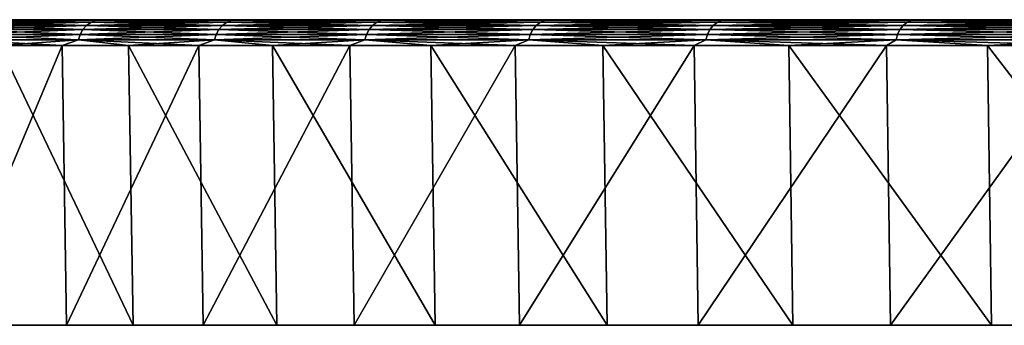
# Model space of a CAD drawing. Header units: millimetres. Extents: x -68 to 68, y 0 to 255.
# Tile 254 of 294: x -63 to -53, y 252 to 255. Entities that reach past the tile are written whole.
import ezdxf

# ---------------------------------------------------------------- set-up
doc = ezdxf.new("R2010")
doc.units = ezdxf.units.MM
doc.header["$LTSCALE"] = 52.148148
for name, color, linetype in [('62', 7, 'CONTINUOUS'), ('63', 7, 'CONTINUOUS'), ('66', 7, 'CONTINUOUS'), ('73', 7, 'CONTINUOUS')]:
    doc.layers.add(name, color=color, linetype=linetype)

msp = doc.modelspace()

# ---------------------------------------------------------------- linework, layer by layer
at = {"layer": '62', "color": 7, "linetype": 'CONTINUOUS'}
for points in [[(-67.4951, 252, -0.8156), (-67.3768, 252, -4.0756), (-44.598, 252, 21.4772), (-67.4951, 252, -0.8156)], [(-67.4557, 252, 2.4463), (-67.4951, 252, -0.8156), (-36.9093, 252, 32.9841), (-67.4557, 252, 2.4463)], [(-36.9093, 252, 32.9841), (-67.4951, 252, -0.8156), (-38.7007, 252, 30.8627), (-36.9093, 252, 32.9841)], [(-38.7007, 252, 30.8627), (-67.4951, 252, -0.8156), (-40.3703, 252, 28.6442), (-38.7007, 252, 30.8627)], [(-40.3703, 252, 28.6442), (-67.4951, 252, -0.8156), (-41.9128, 252, 26.3357), (-40.3703, 252, 28.6442)], [(-41.9128, 252, 26.3357), (-67.4951, 252, -0.8156), (-43.3235, 252, 23.9441), (-41.9128, 252, 26.3357)], [(-43.3235, 252, 23.9441), (-67.4951, 252, -0.8156), (-44.598, 252, 21.4772), (-43.3235, 252, 23.9441)], [(-67.2587, 252, 5.7025), (-67.4557, 252, 2.4463), (-5.7025, 252, 67.2587), (-67.2587, 252, 5.7025)], [(-5.7025, 252, 67.2587), (-67.4557, 252, 2.4463), (-35.0018, 252, 35.0018), (-5.7025, 252, 67.2587)], [(-35.0018, 252, 35.0018), (-67.4557, 252, 2.4463), (-36.9093, 252, 32.9841), (-35.0018, 252, 35.0018)], [(-67.3768, 252, -4.0756), (-67.1013, 252, -7.326), (-46.7222, 252, 16.3487), (-67.3768, 252, -4.0756)], [(-44.598, 252, 21.4772), (-67.3768, 252, -4.0756), (-45.732, 252, 18.9428), (-44.598, 252, 21.4772)], [(-45.732, 252, 18.9428), (-67.3768, 252, -4.0756), (-46.7222, 252, 16.3487), (-45.732, 252, 18.9428)], [(-66.9047, 252, 8.9452), (-67.2587, 252, 5.7025), (-8.9452, 252, 66.9047), (-66.9047, 252, 8.9452)], [(-8.9452, 252, 66.9047), (-67.2587, 252, 5.7025), (-5.7025, 252, 67.2587), (-8.9452, 252, 66.9047)], [(-67.1013, 252, -7.326), (-66.669, 252, -10.5593), (-48.2589, 252, 11.0149), (-67.1013, 252, -7.326)], [(-46.7222, 252, 16.3487), (-67.1013, 252, -7.326), (-47.5654, 252, 13.7034), (-46.7222, 252, 16.3487)], [(-47.5654, 252, 13.7034), (-67.1013, 252, -7.326), (-48.2589, 252, 11.0149), (-47.5654, 252, 13.7034)], [(-38.3605, 252, 38.3605), (-38.5022, 252, 38.2387), (-66.9047, 252, 8.9452), (-38.3605, 252, 38.3605)], [(-38.3605, 252, 38.3605), (-66.9047, 252, 8.9452), (-8.9452, 252, 66.9047), (-38.3605, 252, 38.3605)], [(-39.9095, 252, 38.186), (-40.0598, 252, 38.297), (-66.9047, 252, 8.9452), (-39.9095, 252, 38.186)], [(-66.9047, 252, 8.9452), (-40.0598, 252, 38.297), (-66.3943, 252, 12.1672), (-66.9047, 252, 8.9452)], [(-39.7443, 252, 38.0987), (-39.9095, 252, 38.186), (-66.9047, 252, 8.9452), (-39.7443, 252, 38.0987)], [(-39.5679, 252, 38.037), (-39.7443, 252, 38.0987), (-66.9047, 252, 8.9452), (-39.5679, 252, 38.037)], [(-39.3844, 252, 38.0023), (-39.5679, 252, 38.037), (-66.9047, 252, 8.9452), (-39.3844, 252, 38.0023)], [(-39.1977, 252, 37.9953), (-39.3844, 252, 38.0023), (-66.9047, 252, 8.9452), (-39.1977, 252, 37.9953)], [(-39.012, 252, 38.0162), (-39.1977, 252, 37.9953), (-66.9047, 252, 8.9452), (-39.012, 252, 38.0162)], [(-38.8316, 252, 38.0646), (-39.012, 252, 38.0162), (-66.9047, 252, 8.9452), (-38.8316, 252, 38.0646)], [(-38.6603, 252, 38.1393), (-38.8316, 252, 38.0646), (-66.9047, 252, 8.9452), (-38.6603, 252, 38.1393)], [(-38.5022, 252, 38.2387), (-38.6603, 252, 38.1393), (-66.9047, 252, 8.9452), (-38.5022, 252, 38.2387)], [(-66.669, 252, -10.5593), (-66.0809, 252, -13.768), (-49.1888, 252, 5.5422), (-66.669, 252, -10.5593)], [(-48.2589, 252, 11.0149), (-66.669, 252, -10.5593), (-48.8006, 252, 8.2916), (-48.2589, 252, 11.0149)], [(-48.8006, 252, 8.2916), (-66.669, 252, -10.5593), (-49.1888, 252, 5.5422), (-48.8006, 252, 8.2916)], [(-40.2502, 252, 39.9867), (-40.1283, 252, 40.1283), (-66.3943, 252, 12.1672), (-40.2502, 252, 39.9867)], [(-66.3943, 252, 12.1672), (-40.1283, 252, 40.1283), (-65.729, 252, 15.3607), (-66.3943, 252, 12.1672)], [(-40.3496, 252, 39.8285), (-40.2502, 252, 39.9867), (-66.3943, 252, 12.1672), (-40.3496, 252, 39.8285)], [(-40.4243, 252, 39.6573), (-40.3496, 252, 39.8285), (-66.3943, 252, 12.1672), (-40.4243, 252, 39.6573)], [(-40.4726, 252, 39.4768), (-40.4243, 252, 39.6573), (-66.3943, 252, 12.1672), (-40.4726, 252, 39.4768)], [(-40.4936, 252, 39.2912), (-40.4726, 252, 39.4768), (-66.3943, 252, 12.1672), (-40.4936, 252, 39.2912)], [(-40.4866, 252, 39.1045), (-40.4936, 252, 39.2912), (-66.3943, 252, 12.1672), (-40.4866, 252, 39.1045)], [(-40.4518, 252, 38.9209), (-40.4866, 252, 39.1045), (-66.3943, 252, 12.1672), (-40.4518, 252, 38.9209)], [(-40.3901, 252, 38.7446), (-40.4518, 252, 38.9209), (-66.3943, 252, 12.1672), (-40.3901, 252, 38.7446)], [(-40.3028, 252, 38.5794), (-40.3901, 252, 38.7446), (-66.3943, 252, 12.1672), (-40.3028, 252, 38.5794)], [(-40.1919, 252, 38.4291), (-40.3028, 252, 38.5794), (-66.3943, 252, 12.1672), (-40.1919, 252, 38.4291)], [(-40.0598, 252, 38.297), (-40.1919, 252, 38.4291), (-66.3943, 252, 12.1672), (-40.0598, 252, 38.297)], [(-66.0809, 252, -13.768), (-65.3386, 252, -16.9445), (-49.4221, 252, 2.7755), (-66.0809, 252, -13.768)], [(-49.1888, 252, 5.5422), (-66.0809, 252, -13.768), (-49.4221, 252, 2.7755), (-49.1888, 252, 5.5422)], [(-65.729, 252, 15.3607), (-40.1283, 252, 40.1283), (-15.3607, 252, 65.729), (-65.729, 252, 15.3607)], [(-64.9101, 252, 18.5184), (-65.729, 252, 15.3607), (-18.5184, 252, 64.9101), (-64.9101, 252, 18.5184)], [(-18.5184, 252, 64.9101), (-65.729, 252, 15.3607), (-15.3607, 252, 65.729), (-18.5184, 252, 64.9101)], [(-65.3386, 252, -16.9445), (-64.4437, 252, -20.0815), (-49.4221, 252, -2.7755), (-65.3386, 252, -16.9445)], [(-49.4221, 252, 2.7755), (-65.3386, 252, -16.9445), (-49.5, 252, -0.0001), (-49.4221, 252, 2.7755)], [(-49.5, 252, -0.0001), (-65.3386, 252, -16.9445), (-49.4221, 252, -2.7755), (-49.5, 252, -0.0001)], [(-63.9396, 252, 21.6328), (-64.9101, 252, 18.5184), (-21.6328, 252, 63.9396), (-63.9396, 252, 21.6328)], [(-21.6328, 252, 63.9396), (-64.9101, 252, 18.5184), (-18.5184, 252, 64.9101), (-21.6328, 252, 63.9396)], [(-64.4437, 252, -20.0815), (-63.3982, 252, -23.1715), (-49.1888, 252, -5.5422), (-64.4437, 252, -20.0815)], [(-49.4221, 252, -2.7755), (-64.4437, 252, -20.0815), (-49.1888, 252, -5.5422), (-49.4221, 252, -2.7755)], [(-62.8198, 252, 24.6967), (-63.9396, 252, 21.6328), (-24.6967, 252, 62.8198), (-62.8198, 252, 24.6967)], [(-24.6967, 252, 62.8198), (-63.9396, 252, 21.6328), (-21.6328, 252, 63.9396), (-24.6967, 252, 62.8198)], [(-63.3982, 252, -23.1715), (-62.2047, 252, -26.2074), (-48.2589, 252, -11.0148), (-63.3982, 252, -23.1715)], [(-49.1888, 252, -5.5422), (-63.3982, 252, -23.1715), (-48.8006, 252, -8.2916), (-49.1888, 252, -5.5422)], [(-48.8006, 252, -8.2916), (-63.3982, 252, -23.1715), (-48.2589, 252, -11.0148), (-48.8006, 252, -8.2916)], [(-61.5532, 252, 27.7029), (-62.8198, 252, 24.6967), (-27.7029, 252, 61.5532), (-61.5532, 252, 27.7029)], [(-27.7029, 252, 61.5532), (-62.8198, 252, 24.6967), (-24.6967, 252, 62.8198), (-27.7029, 252, 61.5532)], [(-62.2047, 252, -26.2074), (-60.8659, 252, -29.1821), (-47.5654, 252, -13.7034), (-62.2047, 252, -26.2074)], [(-48.2589, 252, -11.0148), (-62.2047, 252, -26.2074), (-47.5654, 252, -13.7034), (-48.2589, 252, -11.0148)], [(-60.1429, 252, 30.6444), (-61.5532, 252, 27.7029), (-30.6444, 252, 60.1429), (-60.1429, 252, 30.6444)], [(-30.6444, 252, 60.1429), (-61.5532, 252, 27.7029), (-27.7029, 252, 61.5532), (-30.6444, 252, 60.1429)], [(-60.8659, 252, -29.1821), (-59.3849, 252, -32.0887), (-46.7222, 252, -16.3488), (-60.8659, 252, -29.1821)], [(-47.5654, 252, -13.7034), (-60.8659, 252, -29.1821), (-46.7222, 252, -16.3488), (-47.5654, 252, -13.7034)], [(-58.5922, 252, 33.5143), (-60.1429, 252, 30.6444), (-33.5143, 252, 58.5922), (-58.5922, 252, 33.5143)], [(-33.5143, 252, 58.5922), (-60.1429, 252, 30.6444), (-30.6444, 252, 60.1429), (-33.5143, 252, 58.5922)], [(-59.3849, 252, -32.0887), (-57.7652, 252, -34.9203), (-45.732, 252, -18.9428), (-59.3849, 252, -32.0887)], [(-46.7222, 252, -16.3488), (-59.3849, 252, -32.0887), (-45.732, 252, -18.9428), (-46.7222, 252, -16.3488)], [(-56.9046, 252, 36.3059), (-58.5922, 252, 33.5143), (-36.3059, 252, 56.9046), (-56.9046, 252, 36.3059)], [(-36.3059, 252, 56.9046), (-58.5922, 252, 33.5143), (-33.5143, 252, 58.5922), (-36.3059, 252, 56.9046)], [(-57.7652, 252, -34.9203), (-56.0106, 252, -37.6704), (-43.3236, 252, -23.9441), (-57.7652, 252, -34.9203)], [(-45.732, 252, -18.9428), (-57.7652, 252, -34.9203), (-44.598, 252, -21.4772), (-45.732, 252, -18.9428)], [(-44.598, 252, -21.4772), (-57.7652, 252, -34.9203), (-43.3236, 252, -23.9441), (-44.598, 252, -21.4772)], [(-55.084, 252, 39.0128), (-56.9046, 252, 36.3059), (-39.0128, 252, 55.084), (-55.084, 252, 39.0128)], [(-39.0128, 252, 55.084), (-56.9046, 252, 36.3059), (-36.3059, 252, 56.9046), (-39.0128, 252, 55.084)], [(-56.0106, 252, -37.6704), (-54.1253, 252, -40.3324), (-41.9129, 252, -26.3356), (-56.0106, 252, -37.6704)], [(-43.3236, 252, -23.9441), (-56.0106, 252, -37.6704), (-41.9129, 252, -26.3356), (-43.3236, 252, -23.9441)], [(-53.1349, 252, 41.6285), (-55.084, 252, 39.0128), (-41.6285, 252, 53.1349), (-53.1349, 252, 41.6285)], [(-41.6285, 252, 53.1349), (-55.084, 252, 39.0128), (-39.0128, 252, 55.084), (-41.6285, 252, 53.1349)], [(-54.1253, 252, -40.3324), (-52.1135, 252, -42.9003), (-40.3703, 252, -28.6442), (-54.1253, 252, -40.3324)], [(-41.9129, 252, -26.3356), (-54.1253, 252, -40.3324), (-40.3703, 252, -28.6442), (-41.9129, 252, -26.3356)], [(-51.0616, 252, 44.1471), (-53.1349, 252, 41.6285), (-44.1471, 252, 51.0616), (-51.0616, 252, 44.1471)], [(-44.1471, 252, 51.0616), (-53.1349, 252, 41.6285), (-41.6285, 252, 53.1349), (-44.1471, 252, 51.0616)]]:
    msp.add_3dface(points, dxfattribs=at)
at = {"layer": '63', "color": 7, "linetype": 'CONTINUOUS'}
for points in [[(-45.9187, 255, 19.0201), (-46.913, 255, 16.4154), (-67.293, 255, -0.8133), (-45.9187, 255, 19.0201)], [(-67.293, 255, -0.8133), (-46.913, 255, 16.4154), (-67.1752, 255, -4.0636), (-67.293, 255, -0.8133)], [(-44.78, 255, 21.5648), (-45.9187, 255, 19.0201), (-67.293, 255, -0.8133), (-44.78, 255, 21.5648)], [(-43.5004, 255, 24.0417), (-44.78, 255, 21.5648), (-67.293, 255, -0.8133), (-43.5004, 255, 24.0417)], [(-67.2538, 255, 2.4387), (-43.5004, 255, 24.0417), (-67.293, 255, -0.8133), (-67.2538, 255, 2.4387)], [(-42.0839, 255, 26.4431), (-43.5004, 255, 24.0417), (-67.2538, 255, 2.4387), (-42.0839, 255, 26.4431)], [(-40.5351, 255, 28.7611), (-42.0839, 255, 26.4431), (-67.2538, 255, 2.4387), (-40.5351, 255, 28.7611)], [(-38.8587, 255, 30.9887), (-40.5351, 255, 28.7611), (-67.2538, 255, 2.4387), (-38.8587, 255, 30.9887)], [(-67.0574, 255, 5.6852), (-38.8587, 255, 30.9887), (-67.2538, 255, 2.4387), (-67.0574, 255, 5.6852)], [(-46.913, 255, 16.4154), (-47.7596, 255, 13.7592), (-67.1752, 255, -4.0636), (-46.913, 255, 16.4154)], [(-67.1752, 255, -4.0636), (-47.7596, 255, 13.7592), (-66.9004, 255, -7.3043), (-67.1752, 255, -4.0636)], [(-37.0599, 255, 33.1188), (-38.8587, 255, 30.9887), (-67.0574, 255, 5.6852), (-37.0599, 255, 33.1188)], [(-35.1446, 255, 35.1446), (-37.0599, 255, 33.1188), (-67.0574, 255, 5.6852), (-35.1446, 255, 35.1446)], [(-2.4387, 255, 67.2538), (-35.1446, 255, 35.1446), (-67.0574, 255, 5.6852), (-2.4387, 255, 67.2538)], [(-5.6852, 255, 67.0574), (-2.4387, 255, 67.2538), (-67.0574, 255, 5.6852), (-5.6852, 255, 67.0574)], [(-66.7044, 255, 8.9183), (-5.6852, 255, 67.0574), (-67.0574, 255, 5.6852), (-66.7044, 255, 8.9183)], [(-48.4559, 255, 11.0596), (-48.9998, 255, 8.3252), (-66.9004, 255, -7.3043), (-48.4559, 255, 11.0596)], [(-66.9004, 255, -7.3043), (-48.9998, 255, 8.3252), (-66.4694, 255, -10.528), (-66.9004, 255, -7.3043)], [(-47.7596, 255, 13.7592), (-48.4559, 255, 11.0596), (-66.9004, 255, -7.3043), (-47.7596, 255, 13.7592)], [(-37.6815, 255, 37.2295), (-37.4413, 255, 37.4413), (-66.7044, 255, 8.9183), (-37.6815, 255, 37.2295)], [(-37.4413, 255, 37.4413), (-5.6852, 255, 67.0574), (-66.7044, 255, 8.9183), (-37.4413, 255, 37.4413)], [(-37.9464, 255, 37.0495), (-37.6815, 255, 37.2295), (-66.7044, 255, 8.9183), (-37.9464, 255, 37.0495)], [(-38.2317, 255, 36.9042), (-37.9464, 255, 37.0495), (-66.7044, 255, 8.9183), (-38.2317, 255, 36.9042)], [(-38.533, 255, 36.7957), (-38.2317, 255, 36.9042), (-66.7044, 255, 8.9183), (-38.533, 255, 36.7957)], [(-38.8455, 255, 36.7258), (-38.533, 255, 36.7957), (-66.7044, 255, 8.9183), (-38.8455, 255, 36.7258)], [(-39.1643, 255, 36.6957), (-38.8455, 255, 36.7258), (-66.7044, 255, 8.9183), (-39.1643, 255, 36.6957)], [(-66.1956, 255, 12.1307), (-39.1643, 255, 36.6957), (-66.7044, 255, 8.9183), (-66.1956, 255, 12.1307)], [(-49.3895, 255, 5.5647), (-49.6239, 255, 2.7867), (-66.4694, 255, -10.528), (-49.3895, 255, 5.5647)], [(-66.4694, 255, -10.528), (-49.6239, 255, 2.7867), (-65.8831, 255, -13.727), (-66.4694, 255, -10.528)], [(-48.9998, 255, 8.3252), (-49.3895, 255, 5.5647), (-66.4694, 255, -10.528), (-48.9998, 255, 8.3252)], [(-39.4844, 255, 36.7057), (-39.1643, 255, 36.6957), (-66.1956, 255, 12.1307), (-39.4844, 255, 36.7057)], [(-39.8007, 255, 36.7558), (-39.4844, 255, 36.7057), (-66.1956, 255, 12.1307), (-39.8007, 255, 36.7558)], [(-40.1082, 255, 36.8452), (-39.8007, 255, 36.7558), (-66.1956, 255, 12.1307), (-40.1082, 255, 36.8452)], [(-40.4021, 255, 36.9724), (-40.1082, 255, 36.8452), (-66.1956, 255, 12.1307), (-40.4021, 255, 36.9724)], [(-40.6777, 255, 37.1354), (-40.4021, 255, 36.9724), (-66.1956, 255, 12.1307), (-40.6777, 255, 37.1354)], [(-40.9308, 255, 37.3316), (-40.6777, 255, 37.1354), (-66.1956, 255, 12.1307), (-40.9308, 255, 37.3316)], [(-41.1572, 255, 37.5581), (-40.9308, 255, 37.3316), (-66.1956, 255, 12.1307), (-41.1572, 255, 37.5581)], [(-65.5323, 255, 15.3146), (-41.1572, 255, 37.5581), (-66.1956, 255, 12.1307), (-65.5323, 255, 15.3146)], [(-49.6239, 255, 2.7867), (-49.702, 255, -0.0002), (-65.8831, 255, -13.727), (-49.6239, 255, 2.7867)], [(-65.8831, 255, -13.727), (-49.702, 255, -0.0002), (-65.143, 255, -16.894), (-65.8831, 255, -13.727)], [(-41.3535, 255, 37.8111), (-41.1572, 255, 37.5581), (-65.5323, 255, 15.3146), (-41.3535, 255, 37.8111)], [(-41.5165, 255, 38.0867), (-41.3535, 255, 37.8111), (-65.5323, 255, 15.3146), (-41.5165, 255, 38.0867)], [(-41.6437, 255, 38.3806), (-41.5165, 255, 38.0867), (-65.5323, 255, 15.3146), (-41.6437, 255, 38.3806)], [(-41.733, 255, 38.6882), (-41.6437, 255, 38.3806), (-65.5323, 255, 15.3146), (-41.733, 255, 38.6882)], [(-41.7831, 255, 39.0045), (-41.733, 255, 38.6882), (-65.5323, 255, 15.3146), (-41.7831, 255, 39.0045)], [(-41.7932, 255, 39.3245), (-41.7831, 255, 39.0045), (-65.5323, 255, 15.3146), (-41.7932, 255, 39.3245)], [(-64.7158, 255, 18.4629), (-41.7932, 255, 39.3245), (-65.5323, 255, 15.3146), (-64.7158, 255, 18.4629)], [(-49.702, 255, -0.0002), (-49.6238, 255, -2.787), (-65.143, 255, -16.894), (-49.702, 255, -0.0002)], [(-65.143, 255, -16.894), (-49.6238, 255, -2.787), (-64.2507, 255, -20.0216), (-65.143, 255, -16.894)], [(-41.0475, 255, 41.0475), (-41.2593, 255, 40.8073), (-64.7158, 255, 18.4629), (-41.0475, 255, 41.0475)], [(-18.4629, 255, 64.7158), (-41.0475, 255, 41.0475), (-64.7158, 255, 18.4629), (-18.4629, 255, 64.7158)], [(-41.763, 255, 39.6433), (-41.7932, 255, 39.3245), (-64.7158, 255, 18.4629), (-41.763, 255, 39.6433)], [(-41.6932, 255, 39.9559), (-41.763, 255, 39.6433), (-64.7158, 255, 18.4629), (-41.6932, 255, 39.9559)], [(-41.5847, 255, 40.2572), (-41.6932, 255, 39.9559), (-64.7158, 255, 18.4629), (-41.5847, 255, 40.2572)], [(-41.4393, 255, 40.5425), (-41.5847, 255, 40.2572), (-64.7158, 255, 18.4629), (-41.4393, 255, 40.5425)], [(-41.2593, 255, 40.8073), (-41.4393, 255, 40.5425), (-64.7158, 255, 18.4629), (-41.2593, 255, 40.8073)], [(-63.7483, 255, 21.5679), (-18.4629, 255, 64.7158), (-64.7158, 255, 18.4629), (-63.7483, 255, 21.5679)], [(-49.3895, 255, -5.5651), (-48.9998, 255, -8.3257), (-64.2507, 255, -20.0216), (-49.3895, 255, -5.5651)], [(-64.2507, 255, -20.0216), (-48.9998, 255, -8.3257), (-63.2083, 255, -23.1024), (-64.2507, 255, -20.0216)], [(-49.6238, 255, -2.787), (-49.3895, 255, -5.5651), (-64.2507, 255, -20.0216), (-49.6238, 255, -2.787)], [(-21.5679, 255, 63.7483), (-18.4629, 255, 64.7158), (-63.7483, 255, 21.5679), (-21.5679, 255, 63.7483)], [(-62.6318, 255, 24.6227), (-21.5679, 255, 63.7483), (-63.7483, 255, 21.5679), (-62.6318, 255, 24.6227)], [(-48.9998, 255, -8.3257), (-48.4559, 255, -11.06), (-63.2083, 255, -23.1024), (-48.9998, 255, -8.3257)], [(-63.2083, 255, -23.1024), (-48.4559, 255, -11.06), (-62.0184, 255, -26.1293), (-63.2083, 255, -23.1024)], [(-24.6227, 255, 62.6318), (-21.5679, 255, 63.7483), (-62.6318, 255, 24.6227), (-24.6227, 255, 62.6318)], [(-61.369, 255, 27.6199), (-24.6227, 255, 62.6318), (-62.6318, 255, 24.6227), (-61.369, 255, 27.6199)], [(-48.4559, 255, -11.06), (-47.7595, 255, -13.7595), (-62.0184, 255, -26.1293), (-48.4559, 255, -11.06)], [(-62.0184, 255, -26.1293), (-47.7595, 255, -13.7595), (-60.6836, 255, -29.095), (-62.0184, 255, -26.1293)], [(-27.6199, 255, 61.369), (-24.6227, 255, 62.6318), (-61.369, 255, 27.6199), (-27.6199, 255, 61.369)], [(-59.963, 255, 30.5526), (-27.6199, 255, 61.369), (-61.369, 255, 27.6199), (-59.963, 255, 30.5526)], [(-47.7595, 255, -13.7595), (-46.9128, 255, -16.4158), (-60.6836, 255, -29.095), (-47.7595, 255, -13.7595)], [(-60.6836, 255, -29.095), (-46.9128, 255, -16.4158), (-59.207, 255, -31.993), (-60.6836, 255, -29.095)], [(-30.5526, 255, 59.963), (-27.6199, 255, 61.369), (-59.963, 255, 30.5526), (-30.5526, 255, 59.963)], [(-58.4168, 255, 33.4139), (-30.5526, 255, 59.963), (-59.963, 255, 30.5526), (-58.4168, 255, 33.4139)], [(-45.9186, 255, -19.0204), (-44.7799, 255, -21.5652), (-59.207, 255, -31.993), (-45.9186, 255, -19.0204)], [(-59.207, 255, -31.993), (-44.7799, 255, -21.5652), (-57.5922, 255, -34.8161), (-59.207, 255, -31.993)], [(-46.9128, 255, -16.4158), (-45.9186, 255, -19.0204), (-59.207, 255, -31.993), (-46.9128, 255, -16.4158)], [(-33.4139, 255, 58.4168), (-30.5526, 255, 59.963), (-58.4168, 255, 33.4139), (-33.4139, 255, 58.4168)], [(-56.7343, 255, 36.1972), (-33.4139, 255, 58.4168), (-58.4168, 255, 33.4139), (-56.7343, 255, 36.1972)], [(-44.7799, 255, -21.5652), (-43.5002, 255, -24.0421), (-57.5922, 255, -34.8161), (-44.7799, 255, -21.5652)], [(-57.5922, 255, -34.8161), (-43.5002, 255, -24.0421), (-55.8428, 255, -37.5579), (-57.5922, 255, -34.8161)], [(-36.1972, 255, 56.7343), (-33.4139, 255, 58.4168), (-56.7343, 255, 36.1972), (-36.1972, 255, 56.7343)], [(-54.9192, 255, 38.896), (-36.1972, 255, 56.7343), (-56.7343, 255, 36.1972), (-54.9192, 255, 38.896)], [(-43.5002, 255, -24.0421), (-42.0838, 255, -26.4433), (-55.8428, 255, -37.5579), (-43.5002, 255, -24.0421)], [(-55.8428, 255, -37.5579), (-42.0838, 255, -26.4433), (-53.9631, 255, -40.212), (-55.8428, 255, -37.5579)], [(-38.896, 255, 54.9192), (-36.1972, 255, 56.7343), (-54.9192, 255, 38.896), (-38.896, 255, 54.9192)], [(-52.9759, 255, 41.5039), (-38.896, 255, 54.9192), (-54.9192, 255, 38.896), (-52.9759, 255, 41.5039)], [(-42.0838, 255, -26.4433), (-40.5348, 255, -28.7614), (-53.9631, 255, -40.212), (-42.0838, 255, -26.4433)], [(-53.9631, 255, -40.212), (-40.5348, 255, -28.7614), (-51.9572, 255, -42.7722), (-53.9631, 255, -40.212)]]:
    msp.add_3dface(points, dxfattribs=at)
at = {"layer": '66', "color": 7, "linetype": 'CONTINUOUS'}
for points in [[(-62.2488, 254.7456, -26.226), (-63.3982, 252, -23.1715), (-63.4432, 254.7456, -23.1879), (-62.2488, 254.7456, -26.226)], [(-62.2047, 252, -26.2074), (-63.3982, 252, -23.1715), (-62.2488, 254.7456, -26.226), (-62.2047, 252, -26.2074)], [(-62.8198, 252, 24.6967), (-61.5532, 252, 27.7029), (-62.8644, 254.7456, 24.7142), (-62.8198, 252, 24.6967)], [(-62.8644, 254.7456, 24.7142), (-61.5532, 252, 27.7029), (-61.5969, 254.7456, 27.7225), (-62.8644, 254.7456, 24.7142)], [(-60.9091, 254.7456, -29.2029), (-62.2047, 252, -26.2074), (-62.2488, 254.7456, -26.226), (-60.9091, 254.7456, -29.2029)], [(-60.8659, 252, -29.1821), (-62.2047, 252, -26.2074), (-60.9091, 254.7456, -29.2029), (-60.8659, 252, -29.1821)], [(-61.5532, 252, 27.7029), (-60.1429, 252, 30.6444), (-61.5969, 254.7456, 27.7225), (-61.5532, 252, 27.7029)], [(-61.5969, 254.7456, 27.7225), (-60.1429, 252, 30.6444), (-60.1856, 254.7456, 30.6661), (-61.5969, 254.7456, 27.7225)], [(-59.4271, 254.7456, -32.1115), (-60.8659, 252, -29.1821), (-60.9091, 254.7456, -29.2029), (-59.4271, 254.7456, -32.1115)], [(-59.3849, 252, -32.0887), (-60.8659, 252, -29.1821), (-59.4271, 254.7456, -32.1115), (-59.3849, 252, -32.0887)], [(-60.1429, 252, 30.6444), (-58.5922, 252, 33.5143), (-60.1856, 254.7456, 30.6661), (-60.1429, 252, 30.6444)], [(-60.1856, 254.7456, 30.6661), (-58.5922, 252, 33.5143), (-58.6338, 254.7456, 33.5381), (-60.1856, 254.7456, 30.6661)], [(-57.8062, 254.7456, -34.9451), (-59.3849, 252, -32.0887), (-59.4271, 254.7456, -32.1115), (-57.8062, 254.7456, -34.9451)], [(-57.7652, 252, -34.9203), (-59.3849, 252, -32.0887), (-57.8062, 254.7456, -34.9451), (-57.7652, 252, -34.9203)], [(-58.5922, 252, 33.5143), (-56.9046, 252, 36.3059), (-58.6338, 254.7456, 33.5381), (-58.5922, 252, 33.5143)], [(-58.6338, 254.7456, 33.5381), (-56.9046, 252, 36.3059), (-56.945, 254.7456, 36.3317), (-58.6338, 254.7456, 33.5381)], [(-56.0504, 254.7456, -37.6971), (-57.7652, 252, -34.9203), (-57.8062, 254.7456, -34.9451), (-56.0504, 254.7456, -37.6971)], [(-56.0106, 252, -37.6704), (-57.7652, 252, -34.9203), (-56.0504, 254.7456, -37.6971), (-56.0106, 252, -37.6704)], [(-56.9046, 252, 36.3059), (-55.084, 252, 39.0128), (-56.945, 254.7456, 36.3317), (-56.9046, 252, 36.3059)], [(-56.945, 254.7456, 36.3317), (-55.084, 252, 39.0128), (-55.1232, 254.7456, 39.0405), (-56.945, 254.7456, 36.3317)], [(-54.1637, 254.7456, -40.3611), (-56.0106, 252, -37.6704), (-56.0504, 254.7456, -37.6971), (-54.1637, 254.7456, -40.3611)], [(-54.1253, 252, -40.3324), (-56.0106, 252, -37.6704), (-54.1637, 254.7456, -40.3611), (-54.1253, 252, -40.3324)], [(-55.084, 252, 39.0128), (-53.1349, 252, 41.6285), (-55.1232, 254.7456, 39.0405), (-55.084, 252, 39.0128)], [(-55.1232, 254.7456, 39.0405), (-53.1349, 252, 41.6285), (-53.1726, 254.7456, 41.6581), (-55.1232, 254.7456, 39.0405)], [(-52.1505, 254.7456, -42.9308), (-54.1253, 252, -40.3324), (-54.1637, 254.7456, -40.3611), (-52.1505, 254.7456, -42.9308)], [(-52.1135, 252, -42.9003), (-54.1253, 252, -40.3324), (-52.1505, 254.7456, -42.9308), (-52.1135, 252, -42.9003)], [(-53.1349, 252, 41.6285), (-51.0616, 252, 44.1471), (-53.1726, 254.7456, 41.6581), (-53.1349, 252, 41.6285)], [(-53.1726, 254.7456, 41.6581), (-51.0616, 252, 44.1471), (-51.0979, 254.7456, 44.1784), (-53.1726, 254.7456, 41.6581)]]:
    msp.add_3dface(points, dxfattribs=at)
at = {"layer": '73', "color": 7, "linetype": 'CONTINUOUS'}
for points in [[(-62.6318, 255, 24.6227), (-63.7483, 255, 21.5679), (-63.1072, 254.9937, 23.5378), (-62.6318, 255, 24.6227)], [(-62.0454, 254.904, 26.5694), (-63.2021, 254.9444, 23.5732), (-63.2393, 254.904, 23.587), (-62.0454, 254.904, 26.5694)], [(-63.2021, 254.9444, -23.5732), (-62.0089, 254.9444, -26.5537), (-63.2393, 254.904, -23.587), (-63.2021, 254.9444, -23.5732)], [(-63.2393, 254.904, -23.587), (-62.0089, 254.9444, -26.5537), (-62.0454, 254.904, -26.5694), (-63.2393, 254.904, -23.587)], [(-63.2083, 255, -23.1024), (-62.0184, 255, -26.1293), (-63.1072, 254.9937, -23.5378), (-63.2083, 255, -23.1024)], [(-62.0089, 254.9444, 26.5537), (-63.1573, 254.9748, 23.5565), (-63.2021, 254.9444, 23.5732), (-62.0089, 254.9444, 26.5537)], [(-63.1573, 254.9748, -23.5565), (-61.9649, 254.9748, -26.5349), (-63.2021, 254.9444, -23.5732), (-63.1573, 254.9748, -23.5565)], [(-63.2021, 254.9444, -23.5732), (-61.9649, 254.9748, -26.5349), (-62.0089, 254.9444, -26.5537), (-63.2021, 254.9444, -23.5732)], [(-62.0089, 254.9444, 26.5537), (-63.2021, 254.9444, 23.5732), (-62.0454, 254.904, 26.5694), (-62.0089, 254.9444, 26.5537)], [(-61.9649, 254.9748, 26.5349), (-63.1072, 254.9937, 23.5378), (-63.1573, 254.9748, 23.5565), (-61.9649, 254.9748, 26.5349)], [(-63.1072, 254.9937, -23.5378), (-61.9158, 254.9937, -26.5139), (-63.1573, 254.9748, -23.5565), (-63.1072, 254.9937, -23.5378)], [(-63.1573, 254.9748, -23.5565), (-61.9158, 254.9937, -26.5139), (-61.9649, 254.9748, -26.5349), (-63.1573, 254.9748, -23.5565)], [(-61.9649, 254.9748, 26.5349), (-63.1573, 254.9748, 23.5565), (-62.0089, 254.9444, 26.5537), (-61.9649, 254.9748, 26.5349)], [(-61.9158, 254.9937, 26.5139), (-62.6318, 255, 24.6227), (-63.1072, 254.9937, 23.5378), (-61.9158, 254.9937, 26.5139)], [(-63.1072, 254.9937, -23.5378), (-62.0184, 255, -26.1293), (-61.9158, 254.9937, -26.5139), (-63.1072, 254.9937, -23.5378)], [(-61.9158, 254.9937, 26.5139), (-63.1072, 254.9937, 23.5378), (-61.9649, 254.9748, 26.5349), (-61.9158, 254.9937, 26.5139)], [(-61.369, 255, 27.6199), (-62.6318, 255, 24.6227), (-61.9158, 254.9937, 26.5139), (-61.369, 255, 27.6199)], [(-60.7109, 254.904, 29.4915), (-62.0089, 254.9444, 26.5537), (-62.0454, 254.904, 26.5694), (-60.7109, 254.904, 29.4915)], [(-62.0089, 254.9444, -26.5537), (-60.6751, 254.9444, -29.4742), (-62.0454, 254.904, -26.5694), (-62.0089, 254.9444, -26.5537)], [(-62.0454, 254.904, -26.5694), (-60.6751, 254.9444, -29.4742), (-60.7109, 254.904, -29.4915), (-62.0454, 254.904, -26.5694)], [(-62.0184, 255, -26.1293), (-60.6836, 255, -29.095), (-61.9158, 254.9937, -26.5139), (-62.0184, 255, -26.1293)], [(-60.6751, 254.9444, 29.4742), (-61.9649, 254.9748, 26.5349), (-62.0089, 254.9444, 26.5537), (-60.6751, 254.9444, 29.4742)], [(-61.9649, 254.9748, -26.5349), (-60.6321, 254.9748, -29.4533), (-62.0089, 254.9444, -26.5537), (-61.9649, 254.9748, -26.5349)], [(-62.0089, 254.9444, -26.5537), (-60.6321, 254.9748, -29.4533), (-60.6751, 254.9444, -29.4742), (-62.0089, 254.9444, -26.5537)], [(-60.6751, 254.9444, 29.4742), (-62.0089, 254.9444, 26.5537), (-60.7109, 254.904, 29.4915), (-60.6751, 254.9444, 29.4742)], [(-60.6321, 254.9748, 29.4533), (-61.9158, 254.9937, 26.5139), (-61.9649, 254.9748, 26.5349), (-60.6321, 254.9748, 29.4533)], [(-61.9158, 254.9937, -26.5139), (-60.5841, 254.9937, -29.4299), (-61.9649, 254.9748, -26.5349), (-61.9158, 254.9937, -26.5139)], [(-61.9649, 254.9748, -26.5349), (-60.5841, 254.9937, -29.4299), (-60.6321, 254.9748, -29.4533), (-61.9649, 254.9748, -26.5349)], [(-60.6321, 254.9748, 29.4533), (-61.9649, 254.9748, 26.5349), (-60.6751, 254.9444, 29.4742), (-60.6321, 254.9748, 29.4533)], [(-60.5841, 254.9937, 29.4299), (-61.369, 255, 27.6199), (-61.9158, 254.9937, 26.5139), (-60.5841, 254.9937, 29.4299)], [(-61.9158, 254.9937, -26.5139), (-60.6836, 255, -29.095), (-60.5841, 254.9937, -29.4299), (-61.9158, 254.9937, -26.5139)], [(-60.5841, 254.9937, 29.4299), (-61.9158, 254.9937, 26.5139), (-60.6321, 254.9748, 29.4533), (-60.5841, 254.9937, 29.4299)], [(-59.963, 255, 30.5526), (-61.369, 255, 27.6199), (-60.5841, 254.9937, 29.4299), (-59.963, 255, 30.5526)], [(-59.2389, 254.904, 32.3469), (-60.6751, 254.9444, 29.4742), (-60.7109, 254.904, 29.4915), (-59.2389, 254.904, 32.3469)], [(-60.6751, 254.9444, -29.4742), (-59.204, 254.9444, -32.3278), (-60.7109, 254.904, -29.4915), (-60.6751, 254.9444, -29.4742)], [(-60.7109, 254.904, -29.4915), (-59.204, 254.9444, -32.3278), (-59.2389, 254.904, -32.3469), (-60.7109, 254.904, -29.4915)], [(-60.6836, 255, -29.095), (-59.207, 255, -31.993), (-60.5841, 254.9937, -29.4299), (-60.6836, 255, -29.095)], [(-59.204, 254.9444, 32.3278), (-60.6321, 254.9748, 29.4533), (-60.6751, 254.9444, 29.4742), (-59.204, 254.9444, 32.3278)], [(-60.6321, 254.9748, -29.4533), (-59.162, 254.9748, -32.3049), (-60.6751, 254.9444, -29.4742), (-60.6321, 254.9748, -29.4533)], [(-60.6751, 254.9444, -29.4742), (-59.162, 254.9748, -32.3049), (-59.204, 254.9444, -32.3278), (-60.6751, 254.9444, -29.4742)], [(-59.204, 254.9444, 32.3278), (-60.6751, 254.9444, 29.4742), (-59.2389, 254.904, 32.3469), (-59.204, 254.9444, 32.3278)], [(-59.162, 254.9748, 32.3049), (-60.5841, 254.9937, 29.4299), (-60.6321, 254.9748, 29.4533), (-59.162, 254.9748, 32.3049)], [(-60.5841, 254.9937, -29.4299), (-59.1151, 254.9937, -32.2793), (-60.6321, 254.9748, -29.4533), (-60.5841, 254.9937, -29.4299)], [(-60.6321, 254.9748, -29.4533), (-59.1151, 254.9937, -32.2793), (-59.162, 254.9748, -32.3049), (-60.6321, 254.9748, -29.4533)], [(-59.162, 254.9748, 32.3049), (-60.6321, 254.9748, 29.4533), (-59.204, 254.9444, 32.3278), (-59.162, 254.9748, 32.3049)], [(-59.1151, 254.9937, 32.2793), (-59.963, 255, 30.5526), (-60.5841, 254.9937, 29.4299), (-59.1151, 254.9937, 32.2793)], [(-60.5841, 254.9937, -29.4299), (-59.207, 255, -31.993), (-59.1151, 254.9937, -32.2793), (-60.5841, 254.9937, -29.4299)], [(-59.1151, 254.9937, 32.2793), (-60.5841, 254.9937, 29.4299), (-59.162, 254.9748, 32.3049), (-59.1151, 254.9937, 32.2793)], [(-58.4168, 255, 33.4139), (-59.963, 255, 30.5526), (-59.1151, 254.9937, 32.2793), (-58.4168, 255, 33.4139)], [(-57.6326, 254.904, 35.1289), (-59.204, 254.9444, 32.3278), (-59.2389, 254.904, 32.3469), (-57.6326, 254.904, 35.1289)], [(-59.204, 254.9444, -32.3278), (-57.5987, 254.9444, -35.1082), (-59.2389, 254.904, -32.3469), (-59.204, 254.9444, -32.3278)], [(-59.2389, 254.904, -32.3469), (-57.5987, 254.9444, -35.1082), (-57.6326, 254.904, -35.1289), (-59.2389, 254.904, -32.3469)], [(-59.207, 255, -31.993), (-57.5922, 255, -34.8161), (-59.1151, 254.9937, -32.2793), (-59.207, 255, -31.993)], [(-57.5987, 254.9444, 35.1082), (-59.162, 254.9748, 32.3049), (-59.204, 254.9444, 32.3278), (-57.5987, 254.9444, 35.1082)], [(-59.162, 254.9748, -32.3049), (-57.5579, 254.9748, -35.0834), (-59.204, 254.9444, -32.3278), (-59.162, 254.9748, -32.3049)], [(-59.204, 254.9444, -32.3278), (-57.5579, 254.9748, -35.0834), (-57.5987, 254.9444, -35.1082), (-59.204, 254.9444, -32.3278)], [(-57.5987, 254.9444, 35.1082), (-59.204, 254.9444, 32.3278), (-57.6326, 254.904, 35.1289), (-57.5987, 254.9444, 35.1082)], [(-57.5579, 254.9748, 35.0834), (-59.1151, 254.9937, 32.2793), (-59.162, 254.9748, 32.3049), (-57.5579, 254.9748, 35.0834)], [(-59.1151, 254.9937, -32.2793), (-57.5123, 254.9937, -35.0555), (-59.162, 254.9748, -32.3049), (-59.1151, 254.9937, -32.2793)], [(-59.162, 254.9748, -32.3049), (-57.5123, 254.9937, -35.0555), (-57.5579, 254.9748, -35.0834), (-59.162, 254.9748, -32.3049)], [(-57.5579, 254.9748, 35.0834), (-59.162, 254.9748, 32.3049), (-57.5987, 254.9444, 35.1082), (-57.5579, 254.9748, 35.0834)], [(-57.5123, 254.9937, 35.0555), (-58.4168, 255, 33.4139), (-59.1151, 254.9937, 32.2793), (-57.5123, 254.9937, 35.0555)], [(-59.1151, 254.9937, -32.2793), (-57.5922, 255, -34.8161), (-57.5123, 254.9937, -35.0555), (-59.1151, 254.9937, -32.2793)], [(-57.5123, 254.9937, 35.0555), (-59.1151, 254.9937, 32.2793), (-57.5579, 254.9748, 35.0834), (-57.5123, 254.9937, 35.0555)], [(-56.7343, 255, 36.1972), (-58.4168, 255, 33.4139), (-57.5123, 254.9937, 35.0555), (-56.7343, 255, 36.1972)], [(-55.8958, 254.904, 37.8314), (-57.5987, 254.9444, 35.1082), (-57.6326, 254.904, 35.1289), (-55.8958, 254.904, 37.8314)], [(-57.5987, 254.9444, -35.1082), (-55.8629, 254.9444, -37.8091), (-57.6326, 254.904, -35.1289), (-57.5987, 254.9444, -35.1082)], [(-57.6326, 254.904, -35.1289), (-55.8629, 254.9444, -37.8091), (-55.8958, 254.904, -37.8314), (-57.6326, 254.904, -35.1289)], [(-55.8629, 254.9444, 37.8091), (-57.5579, 254.9748, 35.0834), (-57.5987, 254.9444, 35.1082), (-55.8629, 254.9444, 37.8091)], [(-57.5579, 254.9748, -35.0834), (-55.8234, 254.9748, -37.7823), (-57.5987, 254.9444, -35.1082), (-57.5579, 254.9748, -35.0834)], [(-57.5987, 254.9444, -35.1082), (-55.8234, 254.9748, -37.7823), (-55.8629, 254.9444, -37.8091), (-57.5987, 254.9444, -35.1082)], [(-55.8629, 254.9444, 37.8091), (-57.5987, 254.9444, 35.1082), (-55.8958, 254.904, 37.8314), (-55.8629, 254.9444, 37.8091)], [(-57.5922, 255, -34.8161), (-55.8428, 255, -37.5579), (-57.5123, 254.9937, -35.0555), (-57.5922, 255, -34.8161)], [(-55.8234, 254.9748, 37.7823), (-57.5123, 254.9937, 35.0555), (-57.5579, 254.9748, 35.0834), (-55.8234, 254.9748, 37.7823)], [(-57.5123, 254.9937, -35.0555), (-55.7791, 254.9937, -37.7524), (-57.5579, 254.9748, -35.0834), (-57.5123, 254.9937, -35.0555)], [(-57.5579, 254.9748, -35.0834), (-55.7791, 254.9937, -37.7524), (-55.8234, 254.9748, -37.7823), (-57.5579, 254.9748, -35.0834)], [(-55.8234, 254.9748, 37.7823), (-57.5579, 254.9748, 35.0834), (-55.8629, 254.9444, 37.8091), (-55.8234, 254.9748, 37.7823)], [(-55.7791, 254.9937, 37.7524), (-56.7343, 255, 36.1972), (-57.5123, 254.9937, 35.0555), (-55.7791, 254.9937, 37.7524)], [(-57.5123, 254.9937, -35.0555), (-55.8428, 255, -37.5579), (-55.7791, 254.9937, -37.7524), (-57.5123, 254.9937, -35.0555)], [(-55.7791, 254.9937, 37.7524), (-57.5123, 254.9937, 35.0555), (-55.8234, 254.9748, 37.7823), (-55.7791, 254.9937, 37.7524)], [(-54.9192, 255, 38.896), (-56.7343, 255, 36.1972), (-55.7791, 254.9937, 37.7524), (-54.9192, 255, 38.896)], [(-54.0324, 254.904, 40.4482), (-55.8629, 254.9444, 37.8091), (-55.8958, 254.904, 37.8314), (-54.0324, 254.904, 40.4482)], [(-55.8629, 254.9444, -37.8091), (-54.0006, 254.9444, -40.4244), (-55.8958, 254.904, -37.8314), (-55.8629, 254.9444, -37.8091)], [(-55.8958, 254.904, -37.8314), (-54.0006, 254.9444, -40.4244), (-54.0324, 254.904, -40.4482), (-55.8958, 254.904, -37.8314)], [(-54.0006, 254.9444, 40.4244), (-55.8234, 254.9748, 37.7823), (-55.8629, 254.9444, 37.8091), (-54.0006, 254.9444, 40.4244)], [(-55.8234, 254.9748, -37.7823), (-53.9624, 254.9748, -40.3957), (-55.8629, 254.9444, -37.8091), (-55.8234, 254.9748, -37.7823)], [(-55.8629, 254.9444, -37.8091), (-53.9624, 254.9748, -40.3957), (-54.0006, 254.9444, -40.4244), (-55.8629, 254.9444, -37.8091)], [(-54.0006, 254.9444, 40.4244), (-55.8629, 254.9444, 37.8091), (-54.0324, 254.904, 40.4482), (-54.0006, 254.9444, 40.4244)], [(-55.8428, 255, -37.5579), (-53.9631, 255, -40.212), (-55.7791, 254.9937, -37.7524), (-55.8428, 255, -37.5579)], [(-53.9624, 254.9748, 40.3957), (-55.7791, 254.9937, 37.7524), (-55.8234, 254.9748, 37.7823), (-53.9624, 254.9748, 40.3957)], [(-55.7791, 254.9937, -37.7524), (-53.9196, 254.9937, -40.3637), (-55.8234, 254.9748, -37.7823), (-55.7791, 254.9937, -37.7524)], [(-55.8234, 254.9748, -37.7823), (-53.9196, 254.9937, -40.3637), (-53.9624, 254.9748, -40.3957), (-55.8234, 254.9748, -37.7823)], [(-53.9624, 254.9748, 40.3957), (-55.8234, 254.9748, 37.7823), (-54.0006, 254.9444, 40.4244), (-53.9624, 254.9748, 40.3957)], [(-53.9196, 254.9937, 40.3637), (-54.9192, 255, 38.896), (-55.7791, 254.9937, 37.7524), (-53.9196, 254.9937, 40.3637)], [(-55.7791, 254.9937, -37.7524), (-53.9631, 255, -40.212), (-53.9196, 254.9937, -40.3637), (-55.7791, 254.9937, -37.7524)], [(-53.9196, 254.9937, 40.3637), (-55.7791, 254.9937, 37.7524), (-53.9624, 254.9748, 40.3957), (-53.9196, 254.9937, 40.3637)], [(-52.9759, 255, 41.5039), (-54.9192, 255, 38.896), (-53.9196, 254.9937, 40.3637), (-52.9759, 255, 41.5039)], [(-52.0466, 254.904, 42.9733), (-54.0006, 254.9444, 40.4244), (-54.0324, 254.904, 40.4482), (-52.0466, 254.904, 42.9733)], [(-54.0006, 254.9444, -40.4244), (-52.016, 254.9444, -42.948), (-54.0324, 254.904, -40.4482), (-54.0006, 254.9444, -40.4244)], [(-54.0324, 254.904, -40.4482), (-52.016, 254.9444, -42.948), (-52.0466, 254.904, -42.9733), (-54.0324, 254.904, -40.4482)], [(-52.016, 254.9444, 42.948), (-53.9624, 254.9748, 40.3957), (-54.0006, 254.9444, 40.4244), (-52.016, 254.9444, 42.948)], [(-53.9624, 254.9748, -40.3957), (-51.9791, 254.9748, -42.9176), (-54.0006, 254.9444, -40.4244), (-53.9624, 254.9748, -40.3957)], [(-54.0006, 254.9444, -40.4244), (-51.9791, 254.9748, -42.9176), (-52.016, 254.9444, -42.948), (-54.0006, 254.9444, -40.4244)], [(-52.016, 254.9444, 42.948), (-54.0006, 254.9444, 40.4244), (-52.0466, 254.904, 42.9733), (-52.016, 254.9444, 42.948)], [(-53.9631, 255, -40.212), (-51.9572, 255, -42.7722), (-53.9196, 254.9937, -40.3637), (-53.9631, 255, -40.212)], [(-51.9791, 254.9748, 42.9176), (-53.9196, 254.9937, 40.3637), (-53.9624, 254.9748, 40.3957), (-51.9791, 254.9748, 42.9176)], [(-53.9196, 254.9937, -40.3637), (-51.9379, 254.9937, -42.8836), (-53.9624, 254.9748, -40.3957), (-53.9196, 254.9937, -40.3637)], [(-53.9624, 254.9748, -40.3957), (-51.9379, 254.9937, -42.8836), (-51.9791, 254.9748, -42.9176), (-53.9624, 254.9748, -40.3957)], [(-51.9791, 254.9748, 42.9176), (-53.9624, 254.9748, 40.3957), (-52.016, 254.9444, 42.948), (-51.9791, 254.9748, 42.9176)], [(-51.9379, 254.9937, 42.8836), (-52.9759, 255, 41.5039), (-53.9196, 254.9937, 40.3637), (-51.9379, 254.9937, 42.8836)], [(-53.9196, 254.9937, -40.3637), (-51.9572, 255, -42.7722), (-51.9379, 254.9937, -42.8836), (-53.9196, 254.9937, -40.3637)], [(-51.9379, 254.9937, 42.8836), (-53.9196, 254.9937, 40.3637), (-51.9791, 254.9748, 42.9176), (-51.9379, 254.9937, 42.8836)], [(-62.0891, 254.802, 26.5881), (-63.2671, 254.8557, 23.5974), (-63.2839, 254.802, 23.6037), (-62.0891, 254.802, 26.5881)], [(-63.2671, 254.8557, -23.5974), (-62.0726, 254.8557, -26.581), (-63.2839, 254.802, -23.6037), (-63.2671, 254.8557, -23.5974)], [(-63.2839, 254.802, -23.6037), (-62.0726, 254.8557, -26.581), (-62.0891, 254.802, -26.5881), (-63.2839, 254.802, -23.6037)], [(-62.0726, 254.8557, 26.581), (-63.2393, 254.904, 23.587), (-63.2671, 254.8557, 23.5974), (-62.0726, 254.8557, 26.581)], [(-63.2393, 254.904, -23.587), (-62.0454, 254.904, -26.5694), (-63.2671, 254.8557, -23.5974), (-63.2393, 254.904, -23.587)], [(-63.2671, 254.8557, -23.5974), (-62.0454, 254.904, -26.5694), (-62.0726, 254.8557, -26.581), (-63.2671, 254.8557, -23.5974)], [(-62.0726, 254.8557, 26.581), (-63.2671, 254.8557, 23.5974), (-62.0891, 254.802, 26.5881), (-62.0726, 254.8557, 26.581)], [(-62.0454, 254.904, 26.5694), (-63.2393, 254.904, 23.587), (-62.0726, 254.8557, 26.581), (-62.0454, 254.904, 26.5694)], [(-60.7537, 254.802, 29.5123), (-62.0726, 254.8557, 26.581), (-62.0891, 254.802, 26.5881), (-60.7537, 254.802, 29.5123)], [(-62.0726, 254.8557, -26.581), (-60.7375, 254.8557, -29.5045), (-62.0891, 254.802, -26.5881), (-62.0726, 254.8557, -26.581)], [(-62.0891, 254.802, -26.5881), (-60.7375, 254.8557, -29.5045), (-60.7537, 254.802, -29.5123), (-62.0891, 254.802, -26.5881)], [(-60.7375, 254.8557, 29.5045), (-62.0454, 254.904, 26.5694), (-62.0726, 254.8557, 26.581), (-60.7375, 254.8557, 29.5045)], [(-62.0454, 254.904, -26.5694), (-60.7109, 254.904, -29.4915), (-62.0726, 254.8557, -26.581), (-62.0454, 254.904, -26.5694)], [(-62.0726, 254.8557, -26.581), (-60.7109, 254.904, -29.4915), (-60.7375, 254.8557, -29.5045), (-62.0726, 254.8557, -26.581)], [(-60.7375, 254.8557, 29.5045), (-62.0726, 254.8557, 26.581), (-60.7537, 254.802, 29.5123), (-60.7375, 254.8557, 29.5045)], [(-60.7109, 254.904, 29.4915), (-62.0454, 254.904, 26.5694), (-60.7375, 254.8557, 29.5045), (-60.7109, 254.904, 29.4915)], [(-59.2806, 254.802, 32.3697), (-60.7375, 254.8557, 29.5045), (-60.7537, 254.802, 29.5123), (-59.2806, 254.802, 32.3697)], [(-60.7375, 254.8557, -29.5045), (-59.2648, 254.8557, -32.3611), (-60.7537, 254.802, -29.5123), (-60.7375, 254.8557, -29.5045)], [(-60.7537, 254.802, -29.5123), (-59.2648, 254.8557, -32.3611), (-59.2806, 254.802, -32.3697), (-60.7537, 254.802, -29.5123)], [(-59.2648, 254.8557, 32.3611), (-60.7109, 254.904, 29.4915), (-60.7375, 254.8557, 29.5045), (-59.2648, 254.8557, 32.3611)], [(-60.7109, 254.904, -29.4915), (-59.2389, 254.904, -32.3469), (-60.7375, 254.8557, -29.5045), (-60.7109, 254.904, -29.4915)], [(-60.7375, 254.8557, -29.5045), (-59.2389, 254.904, -32.3469), (-59.2648, 254.8557, -32.3611), (-60.7375, 254.8557, -29.5045)], [(-59.2648, 254.8557, 32.3611), (-60.7375, 254.8557, 29.5045), (-59.2806, 254.802, 32.3697), (-59.2648, 254.8557, 32.3611)], [(-59.2389, 254.904, 32.3469), (-60.7109, 254.904, 29.4915), (-59.2648, 254.8557, 32.3611), (-59.2389, 254.904, 32.3469)], [(-57.6733, 254.802, 35.1537), (-59.2648, 254.8557, 32.3611), (-59.2806, 254.802, 32.3697), (-57.6733, 254.802, 35.1537)], [(-59.2648, 254.8557, -32.3611), (-57.6579, 254.8557, -35.1443), (-59.2806, 254.802, -32.3697), (-59.2648, 254.8557, -32.3611)], [(-59.2806, 254.802, -32.3697), (-57.6579, 254.8557, -35.1443), (-57.6733, 254.802, -35.1537), (-59.2806, 254.802, -32.3697)], [(-57.6579, 254.8557, 35.1443), (-59.2389, 254.904, 32.3469), (-59.2648, 254.8557, 32.3611), (-57.6579, 254.8557, 35.1443)], [(-59.2389, 254.904, -32.3469), (-57.6326, 254.904, -35.1289), (-59.2648, 254.8557, -32.3611), (-59.2389, 254.904, -32.3469)], [(-59.2648, 254.8557, -32.3611), (-57.6326, 254.904, -35.1289), (-57.6579, 254.8557, -35.1443), (-59.2648, 254.8557, -32.3611)], [(-57.6579, 254.8557, 35.1443), (-59.2648, 254.8557, 32.3611), (-57.6733, 254.802, 35.1537), (-57.6579, 254.8557, 35.1443)], [(-57.6326, 254.904, 35.1289), (-59.2389, 254.904, 32.3469), (-57.6579, 254.8557, 35.1443), (-57.6326, 254.904, 35.1289)], [(-55.9353, 254.802, 37.8581), (-57.6579, 254.8557, 35.1443), (-57.6733, 254.802, 35.1537), (-55.9353, 254.802, 37.8581)], [(-57.6579, 254.8557, -35.1443), (-55.9204, 254.8557, -37.848), (-57.6733, 254.802, -35.1537), (-57.6579, 254.8557, -35.1443)], [(-57.6733, 254.802, -35.1537), (-55.9204, 254.8557, -37.848), (-55.9353, 254.802, -37.8581), (-57.6733, 254.802, -35.1537)], [(-55.9204, 254.8557, 37.848), (-57.6326, 254.904, 35.1289), (-57.6579, 254.8557, 35.1443), (-55.9204, 254.8557, 37.848)], [(-57.6326, 254.904, -35.1289), (-55.8958, 254.904, -37.8314), (-57.6579, 254.8557, -35.1443), (-57.6326, 254.904, -35.1289)], [(-57.6579, 254.8557, -35.1443), (-55.8958, 254.904, -37.8314), (-55.9204, 254.8557, -37.848), (-57.6579, 254.8557, -35.1443)], [(-55.9204, 254.8557, 37.848), (-57.6579, 254.8557, 35.1443), (-55.9353, 254.802, 37.8581), (-55.9204, 254.8557, 37.848)], [(-55.8958, 254.904, 37.8314), (-57.6326, 254.904, 35.1289), (-55.9204, 254.8557, 37.848), (-55.8958, 254.904, 37.8314)], [(-54.0706, 254.802, 40.4767), (-55.9204, 254.8557, 37.848), (-55.9353, 254.802, 37.8581), (-54.0706, 254.802, 40.4767)], [(-55.9204, 254.8557, -37.848), (-54.0562, 254.8557, -40.4659), (-55.9353, 254.802, -37.8581), (-55.9204, 254.8557, -37.848)], [(-55.9353, 254.802, -37.8581), (-54.0562, 254.8557, -40.4659), (-54.0706, 254.802, -40.4767), (-55.9353, 254.802, -37.8581)], [(-54.0562, 254.8557, 40.4659), (-55.8958, 254.904, 37.8314), (-55.9204, 254.8557, 37.848), (-54.0562, 254.8557, 40.4659)], [(-55.8958, 254.904, -37.8314), (-54.0324, 254.904, -40.4482), (-55.9204, 254.8557, -37.848), (-55.8958, 254.904, -37.8314)], [(-55.9204, 254.8557, -37.848), (-54.0324, 254.904, -40.4482), (-54.0562, 254.8557, -40.4659), (-55.9204, 254.8557, -37.848)], [(-54.0562, 254.8557, 40.4659), (-55.9204, 254.8557, 37.848), (-54.0706, 254.802, 40.4767), (-54.0562, 254.8557, 40.4659)], [(-54.0324, 254.904, 40.4482), (-55.8958, 254.904, 37.8314), (-54.0562, 254.8557, 40.4659), (-54.0324, 254.904, 40.4482)], [(-52.0834, 254.802, 43.0036), (-54.0562, 254.8557, 40.4659), (-54.0706, 254.802, 40.4767), (-52.0834, 254.802, 43.0036)], [(-54.0562, 254.8557, -40.4659), (-52.0695, 254.8557, -42.9922), (-54.0706, 254.802, -40.4767), (-54.0562, 254.8557, -40.4659)], [(-54.0706, 254.802, -40.4767), (-52.0695, 254.8557, -42.9922), (-52.0834, 254.802, -43.0036), (-54.0706, 254.802, -40.4767)], [(-52.0695, 254.8557, 42.9922), (-54.0324, 254.904, 40.4482), (-54.0562, 254.8557, 40.4659), (-52.0695, 254.8557, 42.9922)], [(-54.0324, 254.904, -40.4482), (-52.0466, 254.904, -42.9733), (-54.0562, 254.8557, -40.4659), (-54.0324, 254.904, -40.4482)], [(-54.0562, 254.8557, -40.4659), (-52.0466, 254.904, -42.9733), (-52.0695, 254.8557, -42.9922), (-54.0562, 254.8557, -40.4659)], [(-52.0695, 254.8557, 42.9922), (-54.0562, 254.8557, 40.4659), (-52.0834, 254.802, 43.0036), (-52.0695, 254.8557, 42.9922)], [(-52.0466, 254.904, 42.9733), (-54.0324, 254.904, 40.4482), (-52.0695, 254.8557, 42.9922), (-52.0466, 254.904, 42.9733)], [(-62.2488, 254.7456, -26.226), (-63.4432, 254.7456, -23.1879), (-63.2839, 254.802, -23.6037), (-62.2488, 254.7456, -26.226)], [(-62.2488, 254.7456, -26.226), (-63.2839, 254.802, -23.6037), (-62.0891, 254.802, -26.5881), (-62.2488, 254.7456, -26.226)], [(-62.8644, 254.7456, 24.7142), (-62.0891, 254.802, 26.5881), (-63.2839, 254.802, 23.6037), (-62.8644, 254.7456, 24.7142)], [(-62.8644, 254.7456, 24.7142), (-61.5969, 254.7456, 27.7225), (-62.0891, 254.802, 26.5881), (-62.8644, 254.7456, 24.7142)], [(-60.9091, 254.7456, -29.2029), (-62.2488, 254.7456, -26.226), (-62.0891, 254.802, -26.5881), (-60.9091, 254.7456, -29.2029)], [(-60.9091, 254.7456, -29.2029), (-62.0891, 254.802, -26.5881), (-60.7537, 254.802, -29.5123), (-60.9091, 254.7456, -29.2029)], [(-61.5969, 254.7456, 27.7225), (-60.7537, 254.802, 29.5123), (-62.0891, 254.802, 26.5881), (-61.5969, 254.7456, 27.7225)], [(-61.5969, 254.7456, 27.7225), (-60.1856, 254.7456, 30.6661), (-60.7537, 254.802, 29.5123), (-61.5969, 254.7456, 27.7225)], [(-59.4271, 254.7456, -32.1115), (-60.9091, 254.7456, -29.2029), (-60.7537, 254.802, -29.5123), (-59.4271, 254.7456, -32.1115)], [(-59.4271, 254.7456, -32.1115), (-60.7537, 254.802, -29.5123), (-59.2806, 254.802, -32.3697), (-59.4271, 254.7456, -32.1115)], [(-60.1856, 254.7456, 30.6661), (-59.2806, 254.802, 32.3697), (-60.7537, 254.802, 29.5123), (-60.1856, 254.7456, 30.6661)], [(-60.1856, 254.7456, 30.6661), (-58.6338, 254.7456, 33.5381), (-59.2806, 254.802, 32.3697), (-60.1856, 254.7456, 30.6661)], [(-57.8062, 254.7456, -34.9451), (-59.4271, 254.7456, -32.1115), (-59.2806, 254.802, -32.3697), (-57.8062, 254.7456, -34.9451)], [(-57.8062, 254.7456, -34.9451), (-59.2806, 254.802, -32.3697), (-57.6733, 254.802, -35.1537), (-57.8062, 254.7456, -34.9451)], [(-58.6338, 254.7456, 33.5381), (-57.6733, 254.802, 35.1537), (-59.2806, 254.802, 32.3697), (-58.6338, 254.7456, 33.5381)], [(-58.6338, 254.7456, 33.5381), (-56.945, 254.7456, 36.3317), (-57.6733, 254.802, 35.1537), (-58.6338, 254.7456, 33.5381)], [(-56.0504, 254.7456, -37.6971), (-57.8062, 254.7456, -34.9451), (-57.6733, 254.802, -35.1537), (-56.0504, 254.7456, -37.6971)], [(-56.0504, 254.7456, -37.6971), (-57.6733, 254.802, -35.1537), (-55.9353, 254.802, -37.8581), (-56.0504, 254.7456, -37.6971)], [(-56.945, 254.7456, 36.3317), (-55.9353, 254.802, 37.8581), (-57.6733, 254.802, 35.1537), (-56.945, 254.7456, 36.3317)], [(-56.945, 254.7456, 36.3317), (-55.1232, 254.7456, 39.0405), (-55.9353, 254.802, 37.8581), (-56.945, 254.7456, 36.3317)], [(-54.1637, 254.7456, -40.3611), (-56.0504, 254.7456, -37.6971), (-55.9353, 254.802, -37.8581), (-54.1637, 254.7456, -40.3611)], [(-54.1637, 254.7456, -40.3611), (-55.9353, 254.802, -37.8581), (-54.0706, 254.802, -40.4767), (-54.1637, 254.7456, -40.3611)], [(-55.1232, 254.7456, 39.0405), (-54.0706, 254.802, 40.4767), (-55.9353, 254.802, 37.8581), (-55.1232, 254.7456, 39.0405)], [(-55.1232, 254.7456, 39.0405), (-53.1726, 254.7456, 41.6581), (-54.0706, 254.802, 40.4767), (-55.1232, 254.7456, 39.0405)], [(-52.1505, 254.7456, -42.9308), (-54.1637, 254.7456, -40.3611), (-54.0706, 254.802, -40.4767), (-52.1505, 254.7456, -42.9308)], [(-52.1505, 254.7456, -42.9308), (-54.0706, 254.802, -40.4767), (-52.0834, 254.802, -43.0036), (-52.1505, 254.7456, -42.9308)], [(-53.1726, 254.7456, 41.6581), (-52.0834, 254.802, 43.0036), (-54.0706, 254.802, 40.4767), (-53.1726, 254.7456, 41.6581)], [(-53.1726, 254.7456, 41.6581), (-51.0979, 254.7456, 44.1784), (-52.0834, 254.802, 43.0036), (-53.1726, 254.7456, 41.6581)]]:
    msp.add_3dface(points, dxfattribs=at)

doc.saveas('drawing.dxf')
